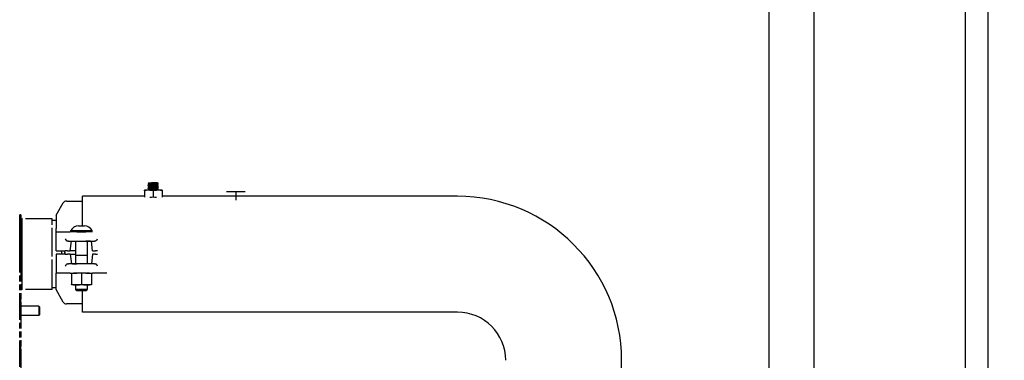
# Model space of a CAD drawing. Extents: x -156717 to 425753, y -51191 to 363295.
# Tile 288 of 502: x 136408 to 137243, y 112625 to 112914. Entities that reach past the tile are written whole.
import ezdxf

# ---------------------------------------------------------------- set-up
doc = ezdxf.new("R2010")
doc.units = 0
doc.header["$LTSCALE"] = 50
doc.linetypes.add('HIDDEN', pattern=[9.525, 6.35, -3.175])
doc.linetypes.add('PHANTOM', pattern=[0.8, 0.45, -0.05, 0.1, -0.05, 0.1, -0.05])
doc.layers.get('0').update_dxf_attribs({"linetype": 'CONTINUOUS'})
doc.layers.get('Defpoints').update_dxf_attribs({"linetype": 'CONTINUOUS'})
for name, color, linetype in [('DEFAULT_2', 8, 'HIDDEN'), ('DEFAULT_3', 7, 'PHANTOM'), ('WL570---_TOEVOER', 3, 'CONTINUOUS')]:
    doc.layers.add(name, color=color, linetype=linetype)
doc.styles.get("Standard").update_dxf_attribs({"font": 'ARIAL.TTF'})
doc.dimstyles.new('ISO-25', dxfattribs={"dimtxt": 2.5, "dimasz": 2.5, "dimexe": 1.25, "dimexo": 0.625, "dimtad": 1, "dimtih": 1, "dimdec": 4, "dimdsep": 46, "dimtxsty": 'Standard', "dimcen": 2.5, "dimadec": 0, "dimazin": 0, "dimtfac": 1, "dimtdec": 4, "dimtmove": 0, "dimatfit": 3, "dimfxl": 0, "dimtvp": 1, "dimtolj": 1, "dimtzin": 0, "dimarcsym": 0})

# ---------------------------------------------------------------- blocks, each defined once
blk = doc.blocks.new('*D159')
at = {"layer": 'Defpoints', "color": 0, "transparency": 16777216}
for p in [(137216.79, 113373.08), (137214.79, 112051.69), (137503.67, 112051.69)]:
    blk.add_point(p, dxfattribs=at)
at = {"layer": 'WL570---_TOEVOER', "color": 0, "lineweight": -2, "transparency": 16777216}
for p, q in [((137248.04, 113373.08), (137566.17, 113373.08)), ((137503.67, 113248.08), (137503.67, 112865.89)), ((137503.67, 112176.69), (137503.67, 112675.66)), ((137246.04, 112051.69), (137566.17, 112051.69))]:
    blk.add_line(p, q, dxfattribs=at)
at = {"layer": 'WL570---_TOEVOER', "color": 0, "transparency": 16777216}
for points in [[(137482.84, 113248.08), (137524.5, 113248.08), (137503.67, 113373.08)], [(137482.84, 112176.69), (137524.5, 112176.69), (137503.67, 112051.69)]]:
    blk.add_solid(points, dxfattribs=at)
at = {"layer": 'WL570---_TOEVOER', "color": 0, "transparency": 16777216, "insert": (137503.67, 112770.77), "char_height": 125, "attachment_point": 5}
blk.add_mtext('\\A1;1321', dxfattribs=at)
blk = doc.blocks.new('*D173')
at = {"layer": 'Defpoints', "color": 0, "transparency": 16777216}
for p in [(137229.41, 113718.57), (135107.6, 113104.68), (137229.41, 112478.13)]:
    blk.add_point(p, dxfattribs=at)
at = {"layer": 'WL570---_TOEVOER', "color": 0, "lineweight": -2, "transparency": 16777216}
for p, q in [((135107.6, 113135.93), (135107.6, 113781.07)), ((137229.41, 112509.38), (137229.41, 113781.07)), ((135232.6, 113718.57), (137104.41, 113718.57))]:
    blk.add_line(p, q, dxfattribs=at)
at = {"layer": 'WL570---_TOEVOER', "color": 0, "transparency": 16777216}
for points in [[(135232.6, 113739.4), (135232.6, 113697.73), (135107.6, 113718.57)], [(137104.41, 113739.4), (137104.41, 113697.73), (137229.41, 113718.57)]]:
    blk.add_solid(points, dxfattribs=at)
at = {"layer": 'WL570---_TOEVOER', "color": 0, "transparency": 16777216, "insert": (136154.15, 113812.61), "char_height": 125, "attachment_point": 5}
blk.add_mtext('\\A1;2122 HT', dxfattribs=at)

msp = doc.modelspace()

# ---------------------------------------------------------------- linework, layer by layer
at = {"color": 3, "linetype": 'Continuous'}
for p, q in [((137209.90915, 113371.37925), (137209.90915, 112132.19862)), ((137209.90915, 113371.37925), (137209.90915, 112132.19862)), ((137043.38486, 113348.07585), (137043.38486, 112132.19862)), ((137081.89048, 112132.19862), (137081.89048, 113348.07585))]:
    msp.add_line(p, q, dxfattribs=at)
at = {"color": 7, "linetype": 'Continuous'}
for p, q in [((136517.01715, 112775.41658), (136517.01715, 112775.44158)), ((136517.01715, 112775.44158), (136517.03124, 112775.44158)), ((136517.0502, 112775.44158), (136517.01715, 112775.41658)), ((136517.01715, 112775.41658), (136517.01831, 112775.41523)), ((136517.03124, 112774.43276), (136517.01715, 112774.41643)), ((136517.01715, 112774.1664), (136517.01715, 112774.41643)), ((136517.01715, 112774.1664), (136517.01715, 112774.41643)), ((136517.01715, 112774.1664), (136517.07358, 112774.19908)), ((136517.03124, 112774.15007), (136517.01715, 112774.1664)), ((136517.03124, 112773.18257), (136517.01715, 112773.16625)), ((136517.01715, 112772.91621), (136517.01715, 112773.16625)), ((136517.01715, 112772.91621), (136517.01715, 112773.16625)), ((136517.01715, 112772.91621), (136517.02549, 112772.91876)), ((136517.03124, 112772.89989), (136517.01715, 112772.91621)), ((136517.03124, 112771.93239), (136517.01715, 112771.91607)), ((136517.01715, 112771.66603), (136517.01715, 112771.91607)), ((136517.01715, 112771.66603), (136517.01715, 112771.91607)), ((136517.01715, 112771.66603), (136517.07435, 112771.69894)), ((136517.03124, 112771.64971), (136517.01715, 112771.66603)), ((136517.01831, 112775.41523), (136517.0189, 112775.41455)), ((136517.0189, 112775.41455), (136517.03124, 112775.40026)), ((136517.02549, 112772.91876), (136517.22233, 112772.97873)), ((136517.03124, 112775.40026), (136517.09845, 112775.36131)), ((136517.32118, 112774.60076), (136517.03124, 112774.43276)), ((136517.07391, 112774.44922), (136517.03124, 112774.43276)), ((136517.03124, 112774.15007), (136517.32866, 112773.97773)), ((136517.32118, 112773.35058), (136517.03124, 112773.18257)), ((136517.07358, 112773.19894), (136517.03124, 112773.18257)), ((136517.03124, 112772.89989), (136517.32866, 112772.72755)), ((136517.32118, 112772.10039), (136517.03124, 112771.93239)), ((136517.22233, 112771.97858), (136517.03124, 112771.93239)), ((136517.03124, 112771.64971), (136517.32866, 112771.47737)), ((136517.0502, 112775.44158), (136517.14497, 112775.44158)), ((136517.07358, 112774.19908), (136517.51813, 112774.26467)), ((136517.51813, 112773.26453), (136517.07358, 112773.19894)), ((136517.5191, 112774.51481), (136517.07391, 112774.44922)), ((136517.07435, 112771.69894), (136517.52977, 112771.76547)), ((136517.09845, 112775.36131), (136517.32866, 112775.22792)), ((136517.1445, 112775.44158), (136517.3569, 112775.44038)), ((136517.14497, 112775.44158), (136517.83144, 112775.44158)), ((136517.14497, 112775.44158), (136519.78674, 112775.44158)), ((136517.22233, 112772.97873), (136517.81983, 112773.04141)), ((136517.81983, 112772.04126), (136517.22233, 112771.97858)), ((136517.66893, 112774.80239), (136517.32118, 112774.60076)), ((136517.66893, 112773.5522), (136517.32118, 112773.35058)), ((136517.66893, 112772.30202), (136517.32118, 112772.10039)), ((136517.32866, 112775.22792), (136517.67641, 112775.02628)), ((136517.32866, 112773.97773), (136517.67641, 112773.7761)), ((136517.32866, 112772.72755), (136517.67641, 112772.52592)), ((136517.32866, 112771.47737), (136517.67641, 112771.27574)), ((136517.3569, 112775.44038), (136517.59144, 112775.43719)), ((136517.51813, 112774.26467), (136518.36227, 112774.3304)), ((136518.36227, 112773.33026), (136517.51813, 112773.26453)), ((136518.36223, 112774.58044), (136517.5191, 112774.51481)), ((136517.52977, 112771.76547), (136518.37396, 112771.83079)), ((136517.59144, 112775.43719), (136517.82972, 112775.43242)), ((136517.8656, 112774.91651), (136517.66893, 112774.80239)), ((136517.8656, 112773.66632), (136517.66893, 112773.5522)), ((136517.8656, 112772.41614), (136517.66893, 112772.30202)), ((136517.67641, 112775.02628), (136517.8656, 112774.91651)), ((136517.67641, 112773.7761), (136517.8656, 112773.66632)), ((136517.67641, 112772.52592), (136517.8656, 112772.41614)), ((136517.81983, 112773.04141), (136518.74206, 112773.10357)), ((136518.74206, 112772.10342), (136517.81983, 112772.04126)), ((136517.82972, 112775.43242), (136518.05578, 112775.42648)), ((136517.83144, 112775.44158), (136519.11453, 112775.44158)), ((136517.90101, 112774.93705), (136517.8656, 112774.91651)), ((136517.90101, 112773.68687), (136517.8656, 112773.66632)), ((136517.90101, 112772.43669), (136517.8656, 112772.41614)), ((136517.90101, 112774.93705), (136518.16408, 112774.99886)), ((136517.90101, 112773.68687), (136518.19103, 112773.7526)), ((136517.90101, 112772.43669), (136518.19159, 112772.50249)), ((136518.05578, 112775.42648), (136518.26092, 112775.41971)), ((136518.16408, 112774.99886), (136518.45076, 112775.03446)), ((136518.19103, 112773.7526), (136518.87171, 112773.82381)), ((136518.19159, 112772.50249), (136518.88411, 112772.57467)), ((136518.26092, 112775.41971), (136518.44092, 112775.41247)), ((136519.52965, 112774.64697), (136518.36223, 112774.58044)), ((136518.36227, 112774.3304), (136519.52049, 112774.39646)), ((136519.52049, 112773.39631), (136518.36227, 112773.33026)), ((136518.37396, 112771.83079), (136519.53142, 112771.89666)), ((136518.37475, 112771.27551), (136519.17652, 112771.34769)), ((136518.44092, 112775.41247), (136518.59635, 112775.40496)), ((136518.45076, 112775.03446), (136519.43705, 112775.09141)), ((136518.6047, 112775.06772), (136518.45076, 112775.03446)), ((136518.59635, 112775.40496), (136518.73106, 112775.39722)), ((136518.74623, 112775.09723), (136518.6047, 112775.06772)), ((136518.73106, 112775.39722), (136518.85103, 112775.38907)), ((136518.74206, 112773.10357), (136519.89968, 112773.16556)), ((136519.89968, 112772.16542), (136518.74206, 112772.10342)), ((136518.87413, 112775.12398), (136518.74623, 112775.09723)), ((136518.85103, 112775.38907), (136518.96366, 112775.37992)), ((136518.87171, 112773.82381), (136519.84859, 112773.89503)), ((136518.99075, 112775.14922), (136518.87413, 112775.12398)), ((136518.88411, 112772.57467), (136519.87917, 112772.64684)), ((136518.96366, 112775.37992), (136519.07448, 112775.36885)), ((136519.09605, 112775.17355), (136518.99075, 112775.14922)), ((136519.07448, 112775.36885), (136519.17889, 112775.35539)), ((136519.18763, 112775.19701), (136519.09605, 112775.17355)), ((136519.11453, 112775.44158), (136519.78265, 112775.44158)), ((136519.17652, 112771.34769), (136520.24278, 112771.41986)), ((136519.17889, 112775.35539), (136519.22684, 112775.34755)), ((136519.26427, 112775.21992), (136519.18763, 112775.19701)), ((136519.22684, 112775.34755), (136519.31092, 112775.32858)), ((136519.32713, 112775.24409), (136519.26427, 112775.21992)), ((136519.31092, 112775.32858), (136519.36928, 112775.30095)), ((136519.36728, 112775.26922), (136519.32713, 112775.24409)), ((136519.36928, 112775.30095), (136519.36728, 112775.26922)), ((136519.43705, 112775.09141), (136520.76759, 112775.1455)), ((136519.52049, 112774.39646), (136520.85865, 112774.4623)), ((136520.85865, 112773.46216), (136519.52049, 112773.39631)), ((136520.85917, 112774.71236), (136519.52965, 112774.64697)), ((136519.53142, 112771.89666), (136520.86394, 112771.96219)), ((136521.35596, 112775.43464), (136519.78265, 112775.44158)), ((136519.84859, 112773.89503), (136520.41047, 112773.93063)), ((136519.87917, 112772.64684), (136521.04727, 112772.71902)), ((136519.89968, 112773.16556), (136521.20166, 112773.22842)), ((136521.20166, 112772.22828), (136519.89968, 112772.16542)), ((136520.24278, 112771.41986), (136521.43476, 112771.49204)), ((136520.41047, 112773.93063), (136521.59197, 112774.00185)), ((136520.76759, 112775.1455), (136522.21668, 112775.19662)), ((136520.85865, 112774.4623), (136521.5615, 112774.49571)), ((136521.5615, 112773.49556), (136520.85865, 112773.46216)), ((136521.55477, 112774.74542), (136520.85917, 112774.71236)), ((136520.86394, 112771.96219), (136521.55464, 112771.99501)), ((136521.04727, 112772.71902), (136522.23638, 112772.7912)), ((136521.20166, 112773.22842), (136522.50404, 112773.29127)), ((136522.50404, 112772.29112), (136521.20166, 112772.22828)), ((136522.80944, 112775.41774), (136521.35596, 112775.43464)), ((136521.43476, 112771.49204), (136522.59732, 112771.56421)), ((136521.55464, 112771.99501), (136522.88175, 112772.06027)), ((136522.88971, 112774.81108), (136521.55477, 112774.74542)), ((136521.5615, 112774.49571), (136522.89986, 112774.56157)), ((136522.89986, 112773.56143), (136521.5615, 112773.49556)), ((136521.59197, 112774.00185), (136522.7249, 112774.07306)), ((136522.21668, 112775.19662), (136523.55901, 112775.24559)), ((136522.23638, 112772.7912), (136522.78294, 112772.8268)), ((136522.50404, 112773.29127), (136523.67887, 112773.35415)), ((136523.67887, 112772.354), (136522.50404, 112772.29112)), ((136522.59732, 112771.56421), (136523.57917, 112771.63639)), ((136522.7249, 112774.07306), (136523.66567, 112774.14428)), ((136522.78294, 112772.8268), (136523.70937, 112772.89802)), ((136523.97777, 112775.39377), (136522.80944, 112775.41774)), ((136522.88175, 112772.06027), (136524.04977, 112772.12676)), ((136524.04164, 112774.87664), (136522.88971, 112774.81108)), ((136522.89986, 112774.56157), (136524.05057, 112774.62718)), ((136524.05057, 112773.62703), (136522.89986, 112773.56143)), ((136523.55901, 112775.24559), (136524.50408, 112775.29028)), ((136523.57917, 112771.63639), (136524.25253, 112771.70856)), ((136523.66567, 112774.14428), (136524.29506, 112774.21549)), ((136523.67887, 112773.35415), (136524.60938, 112773.41706)), ((136524.60938, 112772.41691), (136523.67887, 112772.354)), ((136523.70937, 112772.89802), (136524.31887, 112772.96923)), ((136524.69952, 112775.36464), (136523.97777, 112775.39377)), ((136524.88718, 112774.94203), (136524.04164, 112774.87664)), ((136524.04977, 112772.12676), (136524.89426, 112772.19233)), ((136524.05057, 112774.62718), (136524.89575, 112774.69285)), ((136524.89575, 112773.6927), (136524.05057, 112773.62703)), ((136524.25253, 112771.70856), (136524.5165, 112771.7705)), ((136524.29506, 112774.21549), (136524.5165, 112774.27087)), ((136524.31887, 112772.96923), (136524.5165, 112773.02069)), ((136524.50408, 112775.29028), (136524.8985, 112775.33128)), ((136524.5165, 112774.27087), (136524.55191, 112774.29141)), ((136524.5165, 112773.02069), (136524.55191, 112773.04123)), ((136524.5165, 112771.7705), (136524.55191, 112771.79105)), ((136524.55191, 112774.29141), (136524.7411, 112774.40119)), ((136524.74859, 112774.17729), (136524.55191, 112774.29141)), ((136524.55191, 112773.04123), (136524.7411, 112773.15101)), ((136524.74859, 112772.92711), (136524.55191, 112773.04123)), ((136524.55191, 112771.79105), (136524.7411, 112771.90083)), ((136524.74859, 112771.67693), (136524.55191, 112771.79105)), ((136524.60938, 112773.41706), (136525.19725, 112773.47911)), ((136525.19725, 112772.47896), (136524.60938, 112772.41691)), ((136524.89995, 112775.33969), (136524.69952, 112775.36464)), ((136524.7411, 112774.40119), (136525.08885, 112774.60283)), ((136524.7411, 112773.15101), (136525.08885, 112773.35264)), ((136524.7411, 112771.90083), (136525.08885, 112772.10246)), ((136525.09633, 112773.97567), (136524.74859, 112774.17729)), ((136525.09633, 112772.72549), (136524.74859, 112772.92711)), ((136525.09633, 112771.4753), (136524.74859, 112771.67693)), ((136525.34311, 112775.0086), (136524.88718, 112774.94203)), ((136524.89426, 112772.19233), (136525.34346, 112772.2583)), ((136524.89575, 112774.69285), (136525.34408, 112774.75884)), ((136525.34408, 112773.7587), (136524.89575, 112773.6927)), ((136524.8985, 112775.33128), (136524.89995, 112775.33969)), ((136525.09633, 112775.22585), (136524.89996, 112775.33969)), ((136525.08885, 112774.60283), (136525.38627, 112774.77516)), ((136525.08885, 112773.35264), (136525.38627, 112773.52498)), ((136525.08885, 112772.10246), (136525.38627, 112772.2748)), ((136525.38627, 112775.05785), (136525.09633, 112775.22585)), ((136525.38627, 112773.80766), (136525.09633, 112773.97567)), ((136525.38627, 112772.55748), (136525.09633, 112772.72549)), ((136525.38627, 112771.3073), (136525.09633, 112771.4753)), ((136525.19725, 112773.47911), (136525.38627, 112773.52498)), ((136525.39205, 112772.53861), (136525.19725, 112772.47896)), ((136525.40037, 112775.04152), (136525.34311, 112775.0086)), ((136525.34346, 112772.2583), (136525.38627, 112772.2748)), ((136525.34408, 112774.75884), (136525.38627, 112774.77516)), ((136525.40037, 112773.79134), (136525.34408, 112773.7587)), ((136525.38627, 112775.05785), (136525.40037, 112775.04152)), ((136525.38627, 112774.77516), (136525.40037, 112774.79149)), ((136525.38627, 112773.80766), (136525.40037, 112773.79134)), ((136525.38627, 112773.52498), (136525.40037, 112773.54131)), ((136525.38627, 112772.55748), (136525.40037, 112772.54116)), ((136525.38627, 112772.2748), (136525.40037, 112772.29112)), ((136525.40037, 112772.54116), (136525.39205, 112772.53861)), ((136525.40037, 112774.79149), (136525.40037, 112775.04152)), ((136525.40037, 112774.79149), (136525.40037, 112775.04152)), ((136525.40037, 112773.54131), (136525.40037, 112773.79134)), ((136525.40037, 112773.54131), (136525.40037, 112773.79134)), ((136525.40037, 112772.29112), (136525.40037, 112772.54116)), ((136525.40037, 112772.29112), (136525.40037, 112772.54116)), ((136513.72493, 112763.94071), (136461.20001, 112763.94071)), ((136461.20001, 112744.9364), (136461.20001, 112763.94046)), ((136516.5865, 112769.09066), (136513.72493, 112769.09066)), ((136513.72493, 112768.59058), (136513.72493, 112769.09066)), ((136515.16701, 112768.91325), (136513.72493, 112768.59058)), ((136513.72493, 112768.59058), (136513.72493, 112763.29061)), ((136516.5865, 112769.09066), (136515.16701, 112768.91325)), ((136518.34719, 112769.09066), (136516.5865, 112769.09066)), ((136517.03124, 112770.68221), (136517.01715, 112770.66589)), ((136517.01715, 112770.41585), (136517.01715, 112770.66589)), ((136517.01715, 112770.41585), (136517.01715, 112770.66589)), ((136517.01715, 112770.41585), (136517.0741, 112770.44869)), ((136517.03124, 112770.39953), (136517.01715, 112770.41585)), ((136517.01715, 112769.4157), (136517.03124, 112769.43203)), ((136517.01715, 112769.09066), (136517.01715, 112769.4157)), ((136517.32118, 112770.85021), (136517.03124, 112770.68221)), ((136517.07435, 112770.69879), (136517.03124, 112770.68221)), ((136517.03124, 112770.39953), (136517.32866, 112770.22719)), ((136517.32118, 112769.60003), (136517.03124, 112769.43203)), ((136517.03124, 112769.43203), (136517.36936, 112769.49785)), ((136517.0741, 112770.44869), (136517.52506, 112770.51482)), ((136517.52977, 112770.76532), (136517.07435, 112770.69879)), ((136517.66893, 112771.05184), (136517.32118, 112770.85021)), ((136517.66893, 112769.80166), (136517.32118, 112769.60003)), ((136517.32866, 112770.22719), (136517.67641, 112770.02555)), ((136517.36936, 112769.49785), (136518.15316, 112769.56572)), ((136517.52506, 112770.51482), (136518.37061, 112770.5804)), ((136518.37396, 112770.83065), (136517.52977, 112770.76532)), ((136517.8656, 112771.16596), (136517.66893, 112771.05184)), ((136517.8656, 112769.91578), (136517.66893, 112769.80166)), ((136517.67641, 112771.27574), (136517.8656, 112771.16596)), ((136517.67641, 112770.02555), (136517.8656, 112769.91578)), ((136517.90101, 112771.18651), (136517.8656, 112771.16596)), ((136517.90101, 112769.93632), (136517.8656, 112769.91578)), ((136517.90101, 112771.18651), (136517.9418, 112771.20334)), ((136517.90101, 112769.93632), (136518.26807, 112770.01244)), ((136517.9418, 112771.20334), (136518.37475, 112771.27551)), ((136518.15316, 112769.56572), (136519.28905, 112769.63359)), ((136518.26807, 112770.01244), (136519.0104, 112770.08462)), ((136518.34719, 112769.09066), (136524.07032, 112769.09066)), ((136519.76661, 112768.91326), (136518.34719, 112769.09066)), ((136519.76661, 112762.96793), (136518.34719, 112762.79054)), ((136518.37061, 112770.5804), (136519.53849, 112770.64684)), ((136519.53142, 112770.89652), (136518.37396, 112770.83065)), ((136519.0104, 112770.08462), (136520.03883, 112770.15679)), ((136519.28905, 112769.63359), (136520.64611, 112769.70146)), ((136520.86394, 112770.96204), (136519.53142, 112770.89652)), ((136519.53849, 112770.64684), (136520.86548, 112770.71208)), ((136521.20876, 112768.59058), (136519.76661, 112768.91326)), ((136521.20876, 112763.29061), (136519.76661, 112762.96793)), ((136520.03883, 112770.15679), (136521.21953, 112770.22897)), ((136520.64611, 112769.70146), (136522.06798, 112769.76933)), ((136521.55464, 112770.99487), (136520.86394, 112770.96204)), ((136520.86548, 112770.71208), (136521.55369, 112770.74479)), ((136522.65084, 112768.91325), (136521.20876, 112768.59058)), ((136521.20876, 112768.59058), (136521.20876, 112763.29061)), ((136522.65084, 112762.96794), (136521.20876, 112763.29061)), ((136521.21953, 112770.22897), (136522.39882, 112770.30114)), ((136521.55369, 112770.74479), (136522.88458, 112770.81023)), ((136522.88175, 112771.06012), (136521.55464, 112770.99487)), ((136522.06798, 112769.76933), (136523.39086, 112769.83719)), ((136522.39882, 112770.30114), (136523.42323, 112770.37332)), ((136524.07032, 112769.09066), (136522.65084, 112768.91325)), ((136524.07032, 112762.79054), (136522.65084, 112762.96794)), ((136524.04977, 112771.12662), (136522.88175, 112771.06012)), ((136522.88458, 112770.81023), (136524.04427, 112770.87622)), ((136523.39086, 112769.83719), (136524.46231, 112769.90506)), ((136523.42323, 112770.37332), (136524.15944, 112770.44549)), ((136524.04427, 112770.87622), (136524.88838, 112770.94157)), ((136524.89426, 112771.19219), (136524.04977, 112771.12662)), ((136525.83102, 112769.09066), (136524.07032, 112769.09066)), ((136524.15944, 112770.44549), (136524.51164, 112770.51767)), ((136524.46231, 112769.90506), (136525.1589, 112769.97293)), ((136524.51164, 112770.51767), (136524.5165, 112770.52032)), ((136524.5165, 112770.52032), (136524.55191, 112770.54087)), ((136524.55191, 112770.54087), (136524.7411, 112770.65064)), ((136524.74859, 112770.42675), (136524.55191, 112770.54087)), ((136524.7411, 112770.65064), (136525.08885, 112770.85228)), ((136525.09633, 112770.22512), (136524.74859, 112770.42675)), ((136524.88838, 112770.94157), (136525.34325, 112771.00806)), ((136525.34346, 112771.25815), (136524.89426, 112771.19219)), ((136525.08885, 112770.85228), (136525.38627, 112771.02462)), ((136525.38627, 112770.05712), (136525.09633, 112770.22512)), ((136525.1589, 112769.97293), (136525.39156, 112770.03832)), ((136525.34325, 112771.00806), (136525.38627, 112771.02462)), ((136525.40037, 112771.29098), (136525.34346, 112771.25815)), ((136525.38627, 112771.3073), (136525.40037, 112771.29098)), ((136525.38627, 112771.02462), (136525.40037, 112771.04094)), ((136525.38627, 112770.05712), (136525.40037, 112770.04079)), ((136525.39156, 112770.03832), (136525.40037, 112770.04079)), ((136525.40037, 112771.04094), (136525.40037, 112771.29098)), ((136525.40037, 112771.04094), (136525.40037, 112771.29098)), ((136525.40037, 112769.79076), (136525.40037, 112770.04079)), ((136525.40037, 112769.79076), (136525.40037, 112770.04079)), ((136525.40037, 112769.09066), (136525.40037, 112769.79076)), ((136525.40037, 112769.09066), (136525.40037, 112769.79076)), ((136528.69258, 112769.09066), (136525.83102, 112769.09066)), ((136527.25044, 112768.91326), (136525.83102, 112769.09066)), ((136528.69258, 112768.59058), (136527.25044, 112768.91326)), ((136528.69258, 112769.09066), (136528.69258, 112768.59058)), ((136528.69258, 112768.59058), (136528.69258, 112763.29061)), ((136779.31216, 112763.94071), (136528.69258, 112763.94071)), ((136591.21896, 112767.79127), (136583.2178, 112767.79127)), ((136599.22013, 112767.79127), (136591.21896, 112767.79127)), ((136591.21896, 112767.79127), (136591.21896, 112760.79025)), ((136438.81675, 112747.81848), (136444.95162, 112758.44438)), ((136447.55007, 112759.9446), (136461.20001, 112759.9446)), ((136438.81675, 112747.81798), (136438.81675, 112744.94194)), ((136438.81675, 112744.94194), (136438.81675, 112736.5378)), ((136457.81952, 112738.78704), (136462.82025, 112738.78704)), ((136461.20001, 112738.78704), (136461.20001, 112744.9364)), ((136438.81675, 112733.78631), (136438.81675, 112736.5378)), ((136438.81675, 112717.78398), (136438.81675, 112733.78631)), ((136438.81675, 112733.78631), (136441.48701, 112733.78631)), ((136441.48701, 112733.78631), (136447.55007, 112733.78631)), ((136447.55007, 112733.78631), (136450.83549, 112733.78631)), ((136451.31857, 112733.78631), (136450.83549, 112733.78631)), ((136451.31857, 112733.78631), (136451.31857, 112734.78646)), ((136451.31857, 112733.78631), (136451.31857, 112734.78646)), ((136451.31857, 112734.78646), (136451.48124, 112734.78646)), ((136456.44794, 112733.78631), (136451.31857, 112733.78631)), ((136451.48124, 112734.78646), (136451.96335, 112734.78646)), ((136451.96335, 112734.78646), (136452.7475, 112734.78646)), ((136452.7475, 112734.78646), (136453.80533, 112734.78646)), ((136453.80533, 112734.78646), (136455.09861, 112734.78646)), ((136455.09861, 112734.78646), (136456.5806, 112734.78646)), ((136456.44794, 112733.78631), (136464.19183, 112733.78631)), ((136456.5806, 112734.78646), (136458.19774, 112734.78646)), ((136458.19774, 112734.78646), (136459.89158, 112734.78646)), ((136459.89158, 112734.78646), (136460.74818, 112734.78646)), ((136460.74818, 112734.78646), (136462.44202, 112734.78646)), ((136462.44202, 112734.78646), (136464.05916, 112734.78646)), ((136464.05916, 112734.78646), (136465.54116, 112734.78646)), ((136469.32119, 112733.78631), (136464.19183, 112733.78631)), ((136465.54116, 112734.78646), (136466.83444, 112734.78646)), ((136466.83444, 112734.78646), (136467.89227, 112734.78646)), ((136467.89227, 112734.78646), (136468.67641, 112734.78646)), ((136468.67641, 112734.78646), (136469.15853, 112734.78646)), ((136469.15853, 112734.78646), (136469.32119, 112734.78646)), ((136469.32119, 112733.78631), (136469.32119, 112734.78646)), ((136469.32119, 112733.78631), (136469.32119, 112734.78646)), ((136469.80427, 112733.78631), (136469.32119, 112733.78631)), ((136446.60091, 112727.78544), (136447.09985, 112726.97382)), ((136447.09985, 112726.97382), (136447.46254, 112726.59269)), ((136447.46254, 112726.59269), (136448.41379, 112725.97256)), ((136449.34654, 112725.78514), (136448.41379, 112725.97256)), ((136449.34654, 112725.78514), (136451.81864, 112725.78514)), ((136450.8185, 112717.78398), (136451.81864, 112725.78514)), ((136451.81864, 112725.78514), (136452.64837, 112725.78514)), ((136452.64837, 112725.78514), (136456.44794, 112725.78514)), ((136455.31915, 112725.78514), (136455.31915, 112713.78339)), ((136455.31915, 112725.78514), (136455.31915, 112713.78339)), ((136456.44794, 112725.78514), (136464.19183, 112725.78514)), ((136464.19183, 112725.78514), (136467.99139, 112725.78514)), ((136466.02964, 112725.78514), (136464.19183, 112725.78514)), ((136465.32061, 112725.78514), (136465.32061, 112713.78339)), ((136465.32061, 112725.78514), (136465.32061, 112713.78339)), ((136466.83016, 112725.78514), (136466.02964, 112725.78514)), ((136467.99139, 112725.78514), (136466.83016, 112725.78514)), ((136467.99139, 112725.78514), (136468.82112, 112725.78514)), ((136469.82127, 112717.78398), (136468.82112, 112725.78514)), ((136468.82112, 112725.78514), (136471.29322, 112725.78514)), ((136472.22597, 112725.97256), (136471.29322, 112725.78514)), ((136472.22597, 112725.97256), (136473.17723, 112726.59269)), ((136473.17723, 112726.59269), (136473.53992, 112726.97382)), ((136473.53992, 112726.97382), (136474.03885, 112727.78544)), ((136438.81675, 112717.78398), (136446.60091, 112717.78398)), ((136438.81675, 112714.78354), (136438.81675, 112698.78121)), ((136446.60091, 112714.78354), (136438.81675, 112714.78354)), ((136446.31784, 112716.28376), (136446.31784, 112717.78398)), ((136446.31784, 112714.78354), (136446.31784, 112716.28376)), ((136446.31784, 112716.28376), (136446.31784, 112714.78354)), ((136448.41379, 112717.78398), (136446.60091, 112717.78398)), ((136446.60091, 112714.78354), (136448.41379, 112714.78354)), ((136448.41379, 112717.78398), (136450.8185, 112717.78398)), ((136450.8185, 112714.78354), (136448.41379, 112714.78354)), ((136455.31915, 112717.78398), (136450.8185, 112717.78398)), ((136450.8185, 112714.78354), (136451.81864, 112706.78237)), ((136450.8185, 112714.78354), (136455.31915, 112714.78354)), ((136455.32388, 112713.78339), (136455.31915, 112713.78339)), ((136455.31915, 112713.78339), (136455.31915, 112706.78237)), ((136455.31915, 112713.78339), (136455.31915, 112706.78237)), ((136455.33712, 112713.78339), (136455.32388, 112713.78339)), ((136455.35893, 112713.78339), (136455.33712, 112713.78339)), ((136455.38935, 112713.78339), (136455.35893, 112713.78339)), ((136455.42843, 112713.78339), (136455.38935, 112713.78339)), ((136455.47618, 112713.78339), (136455.42843, 112713.78339)), ((136455.5325, 112713.78339), (136455.47618, 112713.78339)), ((136455.59725, 112713.78339), (136455.5325, 112713.78339)), ((136455.67029, 112713.78339), (136455.59725, 112713.78339)), ((136455.75149, 112713.78339), (136455.67029, 112713.78339)), ((136455.8407, 112713.78339), (136455.75149, 112713.78339)), ((136455.93776, 112713.78339), (136455.8407, 112713.78339)), ((136456.04248, 112713.78339), (136455.93776, 112713.78339)), ((136456.15469, 112713.78339), (136456.04248, 112713.78339)), ((136456.27421, 112713.78339), (136456.15469, 112713.78339)), ((136456.40084, 112713.78339), (136456.27421, 112713.78339)), ((136456.53436, 112713.78339), (136456.40084, 112713.78339)), ((136456.67452, 112713.78339), (136456.53436, 112713.78339)), ((136456.82106, 112713.78339), (136456.67452, 112713.78339)), ((136456.97374, 112713.78339), (136456.82106, 112713.78339)), ((136457.1323, 112713.78339), (136456.97374, 112713.78339)), ((136457.29646, 112713.78339), (136457.1323, 112713.78339)), ((136457.46591, 112713.78339), (136457.29646, 112713.78339)), ((136457.64036, 112713.78339), (136457.46591, 112713.78339)), ((136457.81952, 112713.78339), (136457.64036, 112713.78339)), ((136458.00307, 112713.78339), (136457.81952, 112713.78339)), ((136458.19068, 112713.78339), (136458.00307, 112713.78339)), ((136458.38203, 112713.78339), (136458.19068, 112713.78339)), ((136458.57677, 112713.78339), (136458.38203, 112713.78339)), ((136458.77457, 112713.78339), (136458.57677, 112713.78339)), ((136458.97509, 112713.78339), (136458.77457, 112713.78339)), ((136459.17797, 112713.78339), (136458.97509, 112713.78339)), ((136459.38284, 112713.78339), (136459.17797, 112713.78339)), ((136459.58936, 112713.78339), (136459.38284, 112713.78339)), ((136459.79716, 112713.78339), (136459.58936, 112713.78339)), ((136460.00588, 112713.78339), (136459.79716, 112713.78339)), ((136460.21515, 112713.78339), (136460.00588, 112713.78339)), ((136460.42461, 112713.78339), (136460.21515, 112713.78339)), ((136460.63388, 112713.78339), (136460.42461, 112713.78339)), ((136460.8426, 112713.78339), (136460.63388, 112713.78339)), ((136461.0504, 112713.78339), (136460.8426, 112713.78339)), ((136461.25692, 112713.78339), (136461.0504, 112713.78339)), ((136461.4618, 112713.78339), (136461.25692, 112713.78339)), ((136461.66468, 112713.78339), (136461.4618, 112713.78339)), ((136461.86519, 112713.78339), (136461.66468, 112713.78339)), ((136462.06299, 112713.78339), (136461.86519, 112713.78339)), ((136462.25773, 112713.78339), (136462.06299, 112713.78339)), ((136462.44908, 112713.78339), (136462.25773, 112713.78339)), ((136462.6367, 112713.78339), (136462.44908, 112713.78339)), ((136462.82025, 112713.78339), (136462.6367, 112713.78339)), ((136462.9994, 112713.78339), (136462.82025, 112713.78339)), ((136463.17385, 112713.78339), (136462.9994, 112713.78339)), ((136463.3433, 112713.78339), (136463.17385, 112713.78339)), ((136463.50746, 112713.78339), (136463.3433, 112713.78339)), ((136463.66602, 112713.78339), (136463.50746, 112713.78339)), ((136463.8187, 112713.78339), (136463.66602, 112713.78339)), ((136463.96524, 112713.78339), (136463.8187, 112713.78339)), ((136464.1054, 112713.78339), (136463.96524, 112713.78339)), ((136464.23892, 112713.78339), (136464.1054, 112713.78339)), ((136464.36556, 112713.78339), (136464.23892, 112713.78339)), ((136464.48507, 112713.78339), (136464.36556, 112713.78339)), ((136464.59728, 112713.78339), (136464.48507, 112713.78339)), ((136464.702, 112713.78339), (136464.59728, 112713.78339)), ((136464.79906, 112713.78339), (136464.702, 112713.78339)), ((136464.88827, 112713.78339), (136464.79906, 112713.78339)), ((136464.96947, 112713.78339), (136464.88827, 112713.78339)), ((136465.04252, 112713.78339), (136464.96947, 112713.78339)), ((136465.10726, 112713.78339), (136465.04252, 112713.78339)), ((136465.16358, 112713.78339), (136465.10726, 112713.78339)), ((136465.21133, 112713.78339), (136465.16358, 112713.78339)), ((136465.25041, 112713.78339), (136465.21133, 112713.78339)), ((136465.28083, 112713.78339), (136465.25041, 112713.78339)), ((136465.30264, 112713.78339), (136465.28083, 112713.78339)), ((136465.31589, 112713.78339), (136465.30264, 112713.78339)), ((136465.32061, 112713.78339), (136465.31589, 112713.78339)), ((136465.32061, 112713.78339), (136465.32061, 112706.78237)), ((136465.32061, 112713.78339), (136465.32061, 112706.78237)), ((136469.82127, 112714.78354), (136468.82112, 112706.78237)), ((136469.82127, 112717.78398), (136472.22597, 112717.78398)), ((136472.22597, 112714.78354), (136469.82127, 112714.78354)), ((136474.03885, 112717.78398), (136472.22597, 112717.78398)), ((136472.22597, 112714.78354), (136474.03885, 112714.78354)), ((136447.09985, 112705.5937), (136446.60091, 112704.78208)), ((136447.46254, 112705.97483), (136447.09985, 112705.5937)), ((136448.41379, 112706.59496), (136447.46254, 112705.97483)), ((136448.41379, 112706.59495), (136449.34654, 112706.78237)), ((136451.81864, 112706.78237), (136449.34654, 112706.78237)), ((136452.64837, 112706.78237), (136451.81864, 112706.78237)), ((136456.44794, 112706.78237), (136452.64837, 112706.78237)), ((136452.64837, 112706.78237), (136453.8096, 112706.78237)), ((136453.8096, 112706.78237), (136454.61013, 112706.78237)), ((136454.61013, 112706.78237), (136456.44794, 112706.78237)), ((136464.19183, 112706.78237), (136456.44794, 112706.78237)), ((136467.99139, 112706.78237), (136464.19183, 112706.78237)), ((136468.82112, 112706.78237), (136467.99139, 112706.78237)), ((136471.29322, 112706.78237), (136468.82112, 112706.78237)), ((136471.29322, 112706.78237), (136472.22597, 112706.59495)), ((136473.17723, 112705.97483), (136472.22597, 112706.59496)), ((136473.53992, 112705.5937), (136473.17723, 112705.97483)), ((136474.03885, 112704.78208), (136473.53992, 112705.5937)), ((136441.48701, 112698.78121), (136438.81675, 112698.78121)), ((136438.81675, 112696.02971), (136438.81675, 112698.78121)), ((136447.55007, 112698.78121), (136441.48701, 112698.78121)), ((136450.83549, 112698.78121), (136447.55007, 112698.78121)), ((136450.83549, 112698.78121), (136451.81864, 112698.78121)), ((136451.81864, 112698.41332), (136451.81864, 112698.78121)), ((136451.81864, 112698.78121), (136456.06926, 112698.78121)), ((136453.53054, 112698.65045), (136451.81864, 112698.41332)), ((136451.81864, 112698.41332), (136451.81864, 112689.14764)), ((136454.37925, 112698.72333), (136453.53054, 112698.65045)), ((136456.06926, 112698.78121), (136454.37925, 112698.72333)), ((136456.06926, 112698.78121), (136456.44794, 112698.78121)), ((136457.75927, 112698.72333), (136456.44749, 112698.76825)), ((136464.19183, 112698.78121), (136456.44794, 112698.78121)), ((136458.60798, 112698.65045), (136457.75927, 112698.72333)), ((136460.31988, 112698.41332), (136458.60798, 112698.65045)), ((136462.03178, 112698.65045), (136460.31988, 112698.41332)), ((136460.31988, 112698.41332), (136460.31988, 112689.14764)), ((136462.88049, 112698.72333), (136462.03178, 112698.65045)), ((136464.19227, 112698.76825), (136462.88049, 112698.72333)), ((136464.19183, 112698.78121), (136464.5705, 112698.78121)), ((136466.26051, 112698.72333), (136464.5705, 112698.78121)), ((136464.5705, 112698.78121), (136468.82112, 112698.78121)), ((136467.10922, 112698.65045), (136466.26051, 112698.72333)), ((136468.82112, 112698.41332), (136467.10922, 112698.65045)), ((136468.82112, 112698.78121), (136468.82112, 112698.41332)), ((136468.82112, 112698.78121), (136469.80427, 112698.78121)), ((136468.82112, 112698.41332), (136468.82112, 112689.14764)), ((136473.08969, 112698.78121), (136469.80427, 112698.78121)), ((136481.82302, 112698.78121), (136473.08969, 112698.78121)), ((136438.81675, 112687.62558), (136438.81675, 112696.02971)), ((136451.81864, 112688.77975), (136451.81864, 112689.14764)), ((136451.81864, 112689.14764), (136453.53054, 112688.91051)), ((136456.06926, 112688.77975), (136451.81864, 112688.77975)), ((136453.53054, 112688.91051), (136454.37925, 112688.83763)), ((136454.37925, 112688.83763), (136456.06926, 112688.77975)), ((136455.31915, 112688.77975), (136455.31915, 112684.77917)), ((136455.31915, 112688.77975), (136455.31915, 112684.77917)), ((136456.06926, 112688.77975), (136457.75927, 112688.83763)), ((136464.5705, 112688.77975), (136456.06926, 112688.77975)), ((136457.75927, 112688.83763), (136458.60798, 112688.91051)), ((136458.60798, 112688.91051), (136460.31988, 112689.14764)), ((136460.31988, 112689.14764), (136462.03178, 112688.91051)), ((136462.03178, 112688.91051), (136462.88049, 112688.83763)), ((136462.88049, 112688.83763), (136464.5705, 112688.77975)), ((136464.5705, 112688.77975), (136466.26051, 112688.83763)), ((136468.82112, 112688.77975), (136464.5705, 112688.77975)), ((136465.32061, 112688.77975), (136465.32061, 112684.77917)), ((136465.32061, 112688.77975), (136465.32061, 112684.77917)), ((136466.26051, 112688.83763), (136467.10922, 112688.91051)), ((136467.10922, 112688.91051), (136468.82112, 112689.14764)), ((136468.82112, 112689.14764), (136468.82112, 112688.77975)), ((136438.81675, 112684.74954), (136438.81675, 112687.62558)), ((136444.95162, 112674.12314), (136438.81675, 112684.74904)), ((136455.31915, 112684.77917), (136456.19428, 112683.90404)), ((136455.31915, 112684.77917), (136456.19428, 112683.90404)), ((136455.42843, 112684.77917), (136455.31915, 112684.77917)), ((136456.27421, 112684.77917), (136455.42843, 112684.77917)), ((136456.07642, 112683.77902), (136456.06926, 112683.77902)), ((136456.09852, 112683.77902), (136456.07642, 112683.77902)), ((136456.13289, 112683.77902), (136456.09852, 112683.77902)), ((136456.18371, 112683.77902), (136456.13289, 112683.77902)), ((136456.24485, 112683.77902), (136456.18371, 112683.77902)), ((136456.19428, 112683.90404), (136456.3193, 112683.77902)), ((136456.19428, 112683.90404), (136456.3193, 112683.77902)), ((136456.3187, 112683.77902), (136456.24485, 112683.77902)), ((136457.81952, 112684.77917), (136456.27421, 112684.77917)), ((136456.69462, 112683.77902), (136456.3187, 112683.77902)), ((136464.32046, 112683.77902), (136456.3193, 112683.77902)), ((136457.22507, 112683.77902), (136456.69462, 112683.77902)), ((136457.87417, 112683.77902), (136457.22507, 112683.77902)), ((136459.79716, 112684.77917), (136457.81952, 112684.77917)), ((136458.6368, 112683.77902), (136457.87417, 112683.77902)), ((136459.47055, 112683.77902), (136458.6368, 112683.77902)), ((136460.32537, 112683.77902), (136459.47055, 112683.77902)), ((136460.8426, 112684.77917), (136459.79716, 112684.77917)), ((136461.19449, 112683.77902), (136460.32537, 112683.77902)), ((136462.82025, 112684.77917), (136460.8426, 112684.77917)), ((136462.01304, 112683.77902), (136461.19449, 112683.77902)), ((136461.20001, 112683.77902), (136461.20001, 112684.63068)), ((136461.20001, 112665.62662), (136461.20001, 112683.77902)), ((136462.77456, 112683.77902), (136462.01304, 112683.77902)), ((136463.4222, 112683.77902), (136462.77456, 112683.77902)), ((136464.36556, 112684.77917), (136462.82025, 112684.77917)), ((136463.95086, 112683.77902), (136463.4222, 112683.77902)), ((136464.32106, 112683.77902), (136463.95086, 112683.77902)), ((136464.44548, 112683.90404), (136464.32046, 112683.77902)), ((136464.44548, 112683.90404), (136464.32046, 112683.77902)), ((136464.39756, 112683.77902), (136464.32106, 112683.77902)), ((136465.21133, 112684.77917), (136464.36556, 112684.77917)), ((136464.46156, 112683.77902), (136464.39756, 112683.77902)), ((136465.32061, 112684.77917), (136464.44548, 112683.90404)), ((136465.32061, 112684.77917), (136464.44548, 112683.90404)), ((136464.50848, 112683.77902), (136464.46156, 112683.77902)), ((136464.54401, 112683.77902), (136464.50848, 112683.77902)), ((136464.56387, 112683.77902), (136464.54401, 112683.77902)), ((136464.5705, 112683.77902), (136464.56387, 112683.77902)), ((136465.32061, 112684.77917), (136465.21133, 112684.77917)), ((136461.20001, 112672.62292), (136447.55007, 112672.62292)), ((136779.31216, 112665.62637), (136461.20001, 112665.62637)), ((136918.50789, 112363.81336), (136918.48244, 112624.78403))]:
    msp.add_line(p, q, dxfattribs=at)
for centre, radius, start, end in [((136779.31216, 112624.77046), 139.17029, 0.00558666, 90), ((136447.55007, 112756.94416), 3.00044, 90, 150), ((136457.81952, 112731.50473), 7.28231, 90, 153.21500449), ((136457.81952, 112731.50473), 7.28231, 90, 153.21500449), ((136462.82025, 112731.50473), 7.28231, 26.78499551, 90), ((136462.82025, 112731.50473), 7.28231, 26.78499551, 90), ((136447.55007, 112675.62335), 3.00044, 210, 270), ((136779.31216, 112624.77046), 40.85596, 0.00558666, 90)]:
    msp.add_arc(centre, radius, start, end, dxfattribs=at)
at = {"layer": 'DEFAULT_2', "color": 8, "linetype": 'HIDDEN'}
for p, q in [((136456.06926, 112684.02906), (136456.06926, 112683.77902)), ((136456.06926, 112684.02906), (136456.06926, 112683.77902)), ((136464.5705, 112684.02906), (136464.5705, 112683.77902)), ((136464.5705, 112684.02906), (136464.5705, 112683.77902))]:
    msp.add_line(p, q, dxfattribs=at)
at = {"layer": 'DEFAULT_3', "color": 8, "linetype": 'PHANTOM'}
for p, q in [((136408.80156, 112748.30307), (136407.99225, 112748.14575)), ((136407.99225, 112747.12689), (136407.99225, 112748.14575)), ((136407.99225, 112745.56814), (136407.99225, 112747.12689)), ((136408.80156, 112748.30307), (136408.9924, 112747.3213)), ((136408.9924, 112747.3213), (136408.80156, 112748.30307)), ((136408.80156, 112747.3213), (136408.80156, 112748.30307)), ((136408.80156, 112747.2842), (136408.80156, 112747.3213)), ((136408.80156, 112745.71348), (136408.80156, 112747.2842)), ((136408.9924, 112747.3213), (136408.9924, 112746.49297)), ((136408.9924, 112746.49297), (136408.9924, 112740.11348)), ((136407.99225, 112738.22772), (136407.99225, 112745.56814)), ((136407.99225, 112727.242), (136407.99225, 112738.22772)), ((136408.80156, 112738.33896), (136408.80156, 112745.71348)), ((136408.80156, 112727.3022), (136408.80156, 112738.33896)), ((136408.9924, 112743.76276), (136410.01755, 112744.78791)), ((136408.9924, 112743.76276), (136410.01755, 112744.78791)), ((136408.9924, 112740.11348), (136408.9924, 112734.88222)), ((136435.39625, 112744.78791), (136410.01755, 112744.78791)), ((136435.39625, 112744.78791), (136410.01755, 112744.78791)), ((136410.01755, 112741.81655), (136410.01755, 112744.78791)), ((136410.01755, 112733.49096), (136410.01755, 112741.81655)), ((136435.39625, 112743.63761), (136435.39625, 112744.78791)), ((136435.39625, 112743.3377), (136435.39625, 112743.63761)), ((136435.39625, 112741.78185), (136435.39625, 112743.3377)), ((136435.39625, 112714.78354), (136435.39625, 112741.78185)), ((136438.81675, 112743.3377), (136435.69629, 112743.3377)), ((136408.9924, 112734.88222), (136408.9924, 112721.63508)), ((136410.01755, 112721.46014), (136410.01755, 112733.49096)), ((136407.99225, 112714.28347), (136407.99225, 112727.242)), ((136408.80156, 112714.28347), (136408.80156, 112727.3022)), ((136408.9924, 112721.63508), (136408.9924, 112714.28347)), ((136410.01755, 112708.10694), (136410.01755, 112721.46014)), ((136407.99225, 112259.21713), (136407.99225, 112714.28347)), ((136408.80156, 112259.21713), (136408.80156, 112714.28347)), ((136408.9924, 112714.28347), (136408.9924, 112259.21713)), ((136435.39625, 112687.75236), (136435.39625, 112714.78354)), ((136443.2974, 112717.78398), (136443.2974, 112714.78354)), ((136410.01755, 112696.07612), (136410.01755, 112708.10694)), ((136410.01755, 112687.75053), (136410.01755, 112696.07612)), ((136408.9924, 112685.80432), (136410.01755, 112684.77917)), ((136408.9924, 112685.80432), (136410.01755, 112684.77917)), ((136410.01755, 112684.77917), (136410.01755, 112687.75053)), ((136435.39625, 112684.77917), (136410.01755, 112684.77917)), ((136435.39625, 112684.77917), (136410.01755, 112684.77917)), ((136435.39625, 112686.22938), (136435.39625, 112687.75236)), ((136435.39625, 112685.92955), (136435.39625, 112686.22938)), ((136435.39625, 112684.77917), (136435.39625, 112685.92955)), ((136438.81675, 112686.22938), (136435.69629, 112686.22938)), ((136424.22781, 112670.77713), (136408.9924, 112670.77713)), ((136424.22781, 112670.77713), (136408.9924, 112670.77713)), ((136424.22781, 112662.77596), (136408.9924, 112662.77596)), ((136424.22781, 112662.77596), (136408.9924, 112662.77596)), ((136424.99473, 112670.0102), (136424.22781, 112670.77713)), ((136424.99473, 112670.0102), (136424.22781, 112670.77713)), ((136424.22781, 112670.77713), (136424.22781, 112669.84117)), ((136424.22781, 112669.84117), (136424.22781, 112667.47124)), ((136424.22781, 112667.47124), (136424.22781, 112666.08185)), ((136424.22781, 112666.08185), (136424.22781, 112663.71192)), ((136424.22781, 112663.71192), (136424.22781, 112662.77596)), ((136424.99473, 112663.54288), (136424.22781, 112662.77596)), ((136424.99473, 112663.54288), (136424.22781, 112662.77596)), ((136424.99473, 112663.54288), (136424.99473, 112670.0102))]:
    msp.add_line(p, q, dxfattribs=at)
for centre, start, end in [((136435.69629, 112743.63775), 180.02507154, 270), ((136435.69629, 112685.92933), 90, 179.97492846)]:
    msp.add_arc(centre, 0.30004, start, end, dxfattribs=at)

# ---------------------------------------------------------------- dimensions: what is measured, and where the dimension line sits
at = {"layer": 'WL570---_TOEVOER'}
dim = msp.add_linear_dim(base=(137229.41199, 113718.56511), p1=(135107.6027, 113104.68397), p2=(137229.41199, 112478.13366), text='<> HT', dimstyle='ISO-25', override={"dimscale": 50, "dimdec": 0}, dxfattribs=at)
dim.commit()
dim.dimension.update_dxf_attribs({"geometry": '*D173', "text_midpoint": (136154.14915, 113718.56511), "dimtype": 160})
dim = msp.add_linear_dim(base=(137503.66951, 112051.68688), p1=(137216.79477, 113373.0795), p2=(137214.79448, 112051.68688), angle=270, dimstyle='ISO-25', override={"dimscale": 50, "dimdec": 0}, dxfattribs=at)
dim.commit()
dim.dimension.update_dxf_attribs({"geometry": '*D159', "text_midpoint": (137503.66951, 112770.77445), "dimtype": 160})

doc.saveas('drawing.dxf')
